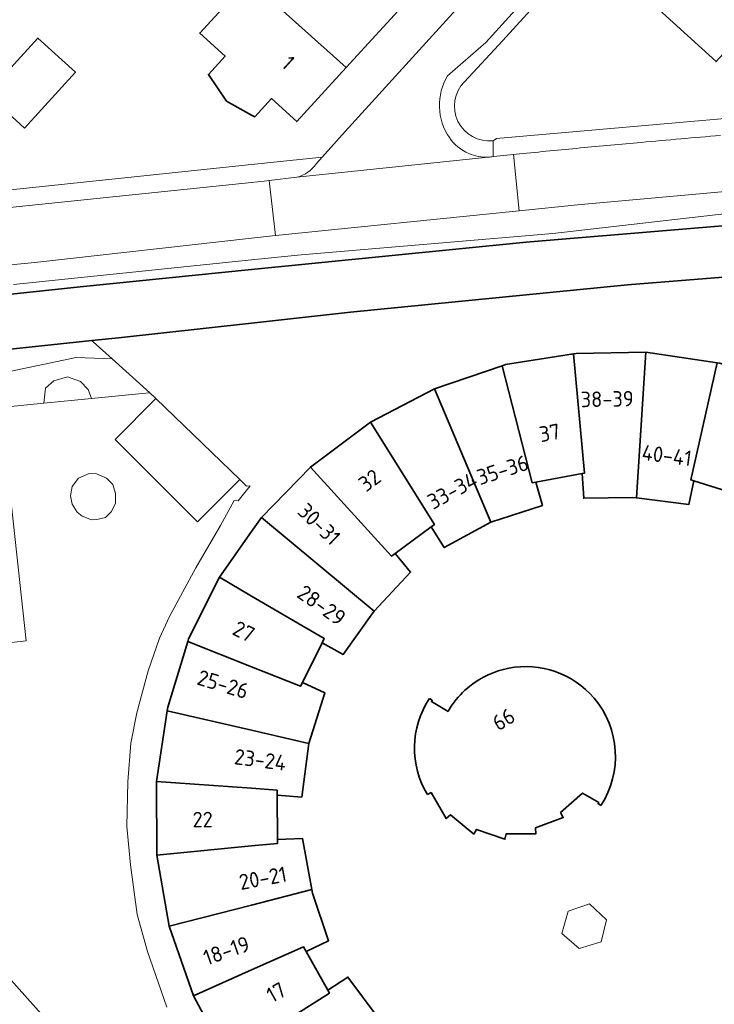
# Model space of a CAD drawing. Extents: x 150256 to 156914, y 461459 to 469481.
# Tile 507 of 656: x 154980 to 155040, y 467185 to 467271. Entities that reach past the tile are written whole.
import ezdxf
from ezdxf.enums import TextEntityAlignment as Align

# ---------------------------------------------------------------- set-up
doc = ezdxf.new("R2010")
doc.units = 0
doc.header["$LTSCALE"] = 0.75
for name, color, linetype, lineweight in [('B-RO-GK-BESCHOEIING-G', 251, 'GK-BESCHOEIING', 35), ('B-RO-GR-BEPLANTING_CULTUUR_BODEMBEDEKKER-GV', 251, 'CONTINUOUS', 18), ('B-RO-GR-BEPLANTING_CULTUUR_BOSPLANTSOEN-GV', 251, 'CONTINUOUS', 18), ('B-RO-GR-BEPLANTING_CULTUUR_HEESTERS-GV', 251, 'CONTINUOUS', 18), ('B-RO-OG-BEBOUWING-GV', 6, 'CONTINUOUS', 35), ('B-RO-OG-BEBOUWING-T18', 1, 'CONTINUOUS', 18), ('B-RO-OG-TERREIN_CULTUURSCHEIDING-GV', 251, 'CONTINUOUS', 18), ('B-RO-OG-TERREIN_ONBEGROEID-GV', 251, 'CONTINUOUS', 18), ('B-RO-OG-WATER_SLOOT-GV', 251, 'CONTINUOUS', 18), ('B-RO-VH-VERHARDING_BETONSTRAATSTEEN-GV', 251, 'CONTINUOUS', 18), ('B-RO-VH-VERHARDING_STRAATBAKSTEEN-GV', 251, 'CONTINUOUS', 18), ('B-RO-VH-VERHARDING_TEGEL-GV', 251, 'CONTINUOUS', 18)]:
    doc.layers.add(name, color=color, linetype=linetype, lineweight=lineweight)
doc.styles.add('NLCS-ISO-M200-T18', font='NLCS-ISO.ttf', dxfattribs={"height": 360})
doc.linetypes.add('GK-BESCHOEIING', pattern='A,30,-5,[1,NLCS.SHX,S=1,R=0,X=0,Y=0],-5', length=40)

msp = doc.modelspace()

# ---------------------------------------------------------------- linework, layer by layer
at = {"layer": 'B-RO-GK-BESCHOEIING-G'}
for points in [[(154897.714, 467236.881), (154899.447, 467237.142), (154912.607, 467239.453), (154932.789, 467242.609), (154954.015, 467244.466), (154985.118, 467247.763), (155000, 467249.255), (155023.859, 467251.648), (155049.274, 467253.754)], [(154897.714, 467236.881), (154899.447, 467237.142), (154912.607, 467239.453), (154932.789, 467242.609), (154954.015, 467244.466), (154985.118, 467247.763), (155000, 467249.255), (155023.859, 467251.648), (155049.274, 467253.754)], [(154986.114, 467243.09), (154988.452, 467243.336), (155000, 467244.611), (155008.585, 467245.558), (155032.653, 467247.939), (155048.218, 467249.18), (155060.634, 467250.072), (155061.921, 467250.075)], [(154986.114, 467243.09), (154988.452, 467243.336), (155000, 467244.611), (155008.585, 467245.558), (155032.653, 467247.939), (155048.218, 467249.18), (155060.634, 467250.072), (155061.921, 467250.075)], [(154976.552, 467242.084), (154986.114, 467243.09)], [(154976.552, 467242.084), (154986.114, 467243.09)]]:
    msp.add_lwpolyline(points, dxfattribs=at)
at = {"layer": 'B-RO-GR-BEPLANTING_CULTUUR_BODEMBEDEKKER-GV'}
for points in [[(155005.627, 467258.469), (155006.134, 467259.029), (155000, 467258.388), (154976.267, 467255.9), (154976.438, 467254.389), (155000, 467256.822), (155001.108, 467256.936), (155001.514, 467256.986)], [(155005.627, 467258.469), (155006.134, 467259.029), (155000, 467258.388), (154976.267, 467255.9), (154976.438, 467254.389), (155000, 467256.822), (155001.108, 467256.936), (155001.514, 467256.986)], [(155001.514, 467256.986), (155003.932, 467257.278), (155003.939, 467257.28)], [(155001.514, 467256.986), (155003.932, 467257.278), (155003.939, 467257.28)]]:
    msp.add_lwpolyline(points, dxfattribs=at)
msp.add_lwpolyline([(155003.939, 467257.28, 0.186645), (155005.627, 467258.469)], format="xyb", dxfattribs=at)
msp.add_lwpolyline([(155003.939, 467257.28, 0.186645), (155005.627, 467258.469)], format="xyb", dxfattribs=at)
at = {"layer": 'B-RO-GR-BEPLANTING_CULTUUR_BOSPLANTSOEN-GV'}
for points in [[(154991.162, 467238.554), (154987.879, 467241.504), (154984.751, 467241.613), (154977.851, 467240.175), (154977.867, 467239.412), (154977.212, 467238.354), (154975.699, 467237.03), (154978.221, 467237.279), (154981.938, 467237.645), (154982.097, 467238.964), (154982.821, 467239.584), (154984.005, 467239.929), (154985.143, 467239.527), (154985.798, 467238.838), (154986.103, 467238.055), (154990.493, 467238.488)], [(154991.162, 467238.554), (154987.879, 467241.504), (154984.751, 467241.613), (154977.851, 467240.175), (154977.867, 467239.412), (154977.212, 467238.354), (154975.699, 467237.03), (154978.221, 467237.279), (154981.938, 467237.645), (154982.097, 467238.964), (154982.821, 467239.584), (154984.005, 467239.929), (154985.143, 467239.527), (154985.798, 467238.838), (154986.103, 467238.055), (154990.493, 467238.488)], [(154981.938, 467237.645), (154986.103, 467238.055), (154985.798, 467238.838), (154985.143, 467239.527), (154984.005, 467239.929), (154982.821, 467239.584), (154982.097, 467238.964)], [(154981.938, 467237.645), (154986.103, 467238.055), (154985.798, 467238.838), (154985.143, 467239.527), (154984.005, 467239.929), (154982.821, 467239.584), (154982.097, 467238.964)]]:
    msp.add_lwpolyline(points, close=True, dxfattribs=at)
at = {"layer": 'B-RO-GR-BEPLANTING_CULTUUR_HEESTERS-GV'}
msp.add_lwpolyline([(155048.811, 467261.576), (155055.398, 467262.093), (155060.946, 467262.515), (155060.803, 467264.102), (155057.668, 467263.829), (155021.282, 467260.656), (155020.984, 467260.459), (155020.997, 467259.076), (155021.014, 467259.079), (155022.765, 467259.255), (155023.266, 467259.307)], dxfattribs=at)
msp.add_lwpolyline([(155048.811, 467261.576), (155055.398, 467262.093), (155060.946, 467262.515), (155060.803, 467264.102), (155057.668, 467263.829), (155021.282, 467260.656), (155020.984, 467260.459), (155020.997, 467259.076), (155021.014, 467259.079), (155022.765, 467259.255), (155023.266, 467259.307)], dxfattribs=at)
for points in [[(155028.553, 467259.825, -0.001892), (155033.842, 467260.315)], [(155028.553, 467259.825, -0.001892), (155033.842, 467260.315)], [(155033.842, 467260.315, -0.001582), (155040.742, 467260.914)], [(155033.842, 467260.315, -0.001582), (155040.742, 467260.914)], [(155023.266, 467259.307, -0.002266), (155028.553, 467259.825)], [(155023.266, 467259.307, -0.002266), (155028.553, 467259.825)]]:
    msp.add_lwpolyline(points, format="xyb", dxfattribs=at)
msp.add_lwpolyline([(154984.418, 467230.428), (154984.276, 467229.593), (154984.402, 467228.894), (154984.85, 467228.187), (154985.272, 467227.841), (154986.096, 467227.53), (154986.561, 467227.562), (154987.303, 467227.724), (154987.814, 467228.221), (154988.166, 467228.938), (154988.189, 467229.801), (154987.958, 467230.598), (154987.397, 467231.14), (154986.533, 467231.522), (154985.886, 467231.54), (154984.976, 467231.132)], close=True, dxfattribs=at)
msp.add_lwpolyline([(154984.418, 467230.428), (154984.276, 467229.593), (154984.402, 467228.894), (154984.85, 467228.187), (154985.272, 467227.841), (154986.096, 467227.53), (154986.561, 467227.562), (154987.303, 467227.724), (154987.814, 467228.221), (154988.166, 467228.938), (154988.189, 467229.801), (154987.958, 467230.598), (154987.397, 467231.14), (154986.533, 467231.522), (154985.886, 467231.54), (154984.976, 467231.132)], close=True, dxfattribs=at)
at = {"layer": 'B-RO-OG-BEBOUWING-GV'}
for points in [[(155038.175, 467281.843), (155034.022, 467277.289), (155036.216, 467275.284), (155034.134, 467273.011), (155040.352, 467267.331), (155046.539, 467274.114)], [(155038.175, 467281.843), (155034.022, 467277.289), (155036.216, 467275.284), (155034.134, 467273.011), (155040.352, 467267.331), (155046.539, 467274.114)], [(155014.32, 467273.512), (155005.915, 467281.216), (155000, 467274.733), (154999.732, 467274.439), (155000, 467274.199), (155008.221, 467266.827)], [(155014.32, 467273.512), (155005.915, 467281.216), (155000, 467274.733), (154999.732, 467274.439), (155000, 467274.199), (155008.221, 467266.827)], [(154999.732, 467274.439), (154995.499, 467269.8), (154997.703, 467267.807), (154996.255, 467266.213), (154997.821, 467263.9), (155000, 467262.683), (155000.278, 467262.528), (155001.728, 467264.122), (155003.925, 467262.118), (155008.221, 467266.827), (155000, 467274.199)], [(154999.732, 467274.439), (154995.499, 467269.8), (154997.703, 467267.807), (154996.255, 467266.213), (154997.821, 467263.9), (155000, 467262.683), (155000.278, 467262.528), (155001.728, 467264.122), (155003.925, 467262.118), (155008.221, 467266.827), (155000, 467274.199)], [(154980.258, 467261.535), (154984.698, 467266.41), (154981.431, 467269.379), (154977.001, 467264.515)], [(154980.258, 467261.535), (154984.698, 467266.41), (154981.431, 467269.379), (154977.001, 467264.515)], [(155028.71, 467231.533), (155028.938, 467231.575), (155027.973, 467241.935), (155022.067, 467241.005), (155021.785, 467240.908), (155024.381, 467230.737), (155024.704, 467230.796)], [(155028.71, 467231.533), (155028.938, 467231.575), (155027.973, 467241.935), (155022.067, 467241.005), (155021.785, 467240.908), (155024.381, 467230.737), (155024.704, 467230.796)], [(155027.973, 467241.935), (155028.938, 467231.575), (155028.71, 467231.533), (155028.865, 467229.392), (155033.098, 467229.471), (155033.432, 467229.428), (155034.259, 467242.072), (155028.192, 467241.969)], [(155027.973, 467241.935), (155028.938, 467231.575), (155028.71, 467231.533), (155028.865, 467229.392), (155033.098, 467229.471), (155033.432, 467229.428), (155034.259, 467242.072), (155028.192, 467241.969)], [(155040.456, 467241.169), (155034.259, 467242.072), (155033.432, 467229.428), (155037.983, 467228.838), (155038.421, 467230.912), (155038.167, 467230.992)], [(155040.456, 467241.169), (155034.259, 467242.072), (155033.432, 467229.428), (155037.983, 467228.838), (155038.421, 467230.912), (155038.167, 467230.992)], [(155021.785, 467240.908), (155015.899, 467238.892), (155020.793, 467227.329), (155025.265, 467228.768), (155024.704, 467230.796), (155024.381, 467230.737)], [(155021.785, 467240.908), (155015.899, 467238.892), (155020.793, 467227.329), (155025.265, 467228.768), (155024.704, 467230.796), (155024.381, 467230.737)], [(155042.292, 467229.685), (155042.586, 467229.592), (155046.457, 467239.33), (155040.694, 467241.134), (155040.456, 467241.169), (155038.167, 467230.992), (155038.421, 467230.912)], [(155042.292, 467229.685), (155042.586, 467229.592), (155046.457, 467239.33), (155040.694, 467241.134), (155040.456, 467241.169), (155038.167, 467230.992), (155038.421, 467230.912)], [(155010.345, 467236.019), (155015.888, 467227.105), (155015.607, 467226.898), (155016.743, 467225.112), (155020.793, 467227.329), (155015.899, 467238.892)], [(155010.345, 467236.019), (155015.888, 467227.105), (155015.607, 467226.898), (155016.743, 467225.112), (155020.793, 467227.329), (155015.899, 467238.892)], [(155015.607, 467226.898), (155015.888, 467227.105), (155010.345, 467236.019), (155005.112, 467232.108), (155012.161, 467224.364), (155012.468, 467224.59)], [(155015.607, 467226.898), (155015.888, 467227.105), (155010.345, 467236.019), (155005.112, 467232.108), (155012.161, 467224.364), (155012.468, 467224.59)], [(155010.659, 467219.591), (155013.81, 467222.96), (155012.468, 467224.59), (155012.161, 467224.364), (155005.112, 467232.108), (155000.849, 467227.715)], [(155010.659, 467219.591), (155013.81, 467222.96), (155012.468, 467224.59), (155012.161, 467224.364), (155005.112, 467232.108), (155000.849, 467227.715)], [(155010.659, 467219.591), (155000.849, 467227.715), (155000, 467226.51), (154997.2, 467222.538), (155000, 467220.898), (155006.318, 467217.2), (155006.139, 467216.843), (155007.964, 467215.829), (155010.529, 467219.452)], [(155010.659, 467219.591), (155000.849, 467227.715), (155000, 467226.51), (154997.2, 467222.538), (155000, 467220.898), (155006.318, 467217.2), (155006.139, 467216.843), (155007.964, 467215.829), (155010.529, 467219.452)], [(154997.2, 467222.538), (154994.529, 467217.168), (154994.462, 467216.949), (155000, 467214.747), (155004.241, 467213.061), (155004.41, 467213.398), (155006.139, 467216.843), (155006.318, 467217.2), (155000, 467220.898)], [(154997.2, 467222.538), (154994.529, 467217.168), (154994.462, 467216.949), (155000, 467214.747), (155004.241, 467213.061), (155004.41, 467213.398), (155006.139, 467216.843), (155006.318, 467217.2), (155000, 467220.898)], [(154992.681, 467210.928), (155000, 467209.241), (155004.978, 467208.094), (155006.36, 467212.504), (155004.41, 467213.398), (155004.241, 467213.061), (155000, 467214.747), (154994.462, 467216.949), (154992.73, 467211.248)], [(154991.731, 467204.779), (155000, 467204.202), (155002.223, 467204.048), (155002.226, 467203.593), (155004.363, 467203.437), (155004.978, 467208.094), (155000, 467209.241), (154992.681, 467210.928)], [(155002.226, 467203.593), (155002.223, 467204.048), (155000, 467204.202), (154991.731, 467204.779), (154991.765, 467198.402), (155000, 467199.197), (155002.254, 467199.415), (155002.252, 467199.744)], [(154992.847, 467192.213), (155000, 467194.055), (155005.235, 467195.404), (155004.411, 467199.84), (155002.252, 467199.744), (155002.254, 467199.415), (155000, 467199.197), (154991.765, 467198.402)], [(155005.235, 467195.404), (155000, 467194.055), (154992.847, 467192.213), (154994.952, 467186.165), (155000, 467188.424), (155004.5, 467190.438), (155004.735, 467190.017), (155006.692, 467190.959), (155005.292, 467195.095)], [(155004.735, 467190.017), (155004.5, 467190.438), (155000, 467188.424), (154994.952, 467186.165), (154997.839, 467180.745), (155000, 467182.112), (155006.761, 467186.39), (155006.614, 467186.654)], [(155001.695, 467175.608), (155011.17, 467184.033), (155008.37, 467187.798), (155006.614, 467186.654), (155006.761, 467186.39), (155000, 467182.112), (154997.839, 467180.745), (154997.931, 467180.573), (155000, 467177.844)]]:
    msp.add_lwpolyline(points, close=True, dxfattribs=at)
for points in [[(155022.339, 467214.63, 0.121332), (155018.961, 467213.078)], [(155029.744, 467212.049, 0.268591), (155022.339, 467214.63)], [(155018.961, 467213.078, 0.071942), (155017.436, 467211.461)], [(155015.445, 467211.988, 0.290458), (155015.28, 467203.646)], [(155017.436, 467211.461, 0.024222), (155017.066, 467210.882)], [(155030.354, 467202.714, 0.330429), (155029.768, 467212.023)]]:
    msp.add_lwpolyline(points, format="xyb", dxfattribs=at)
for points in [[(155017.066, 467210.882), (155015.62, 467211.741), (155015.691, 467211.841), (155015.445, 467211.988)], [(155029.768, 467212.023), (155029.744, 467212.049)], [(155015.28, 467203.646), (155015.591, 467203.83), (155016.909, 467201.566), (155017.274, 467201.886), (155019.306, 467200.217), (155019.55, 467200.627), (155022.015, 467199.766), (155022.121, 467200.244), (155024.71, 467200.254), (155024.662, 467200.761), (155027.076, 467201.649), (155026.853, 467202.094), (155028.757, 467203.763), (155030.159, 467202.95), (155030.102, 467202.876), (155030.354, 467202.714)]]:
    msp.add_lwpolyline(points, dxfattribs=at)
at = {"layer": 'B-RO-OG-TERREIN_CULTUURSCHEIDING-GV'}
for points in [[(155100.145, 467258.257), (155098.961, 467258.325), (155083.216, 467258.848), (155081.733, 467258.813), (155075.051, 467258.654), (155063.658, 467257.902), (155043.072, 467256.219), (155028.32, 467254.885), (155023.254, 467254.37), (155002.069, 467252.214), (155000, 467252.004), (154981.436, 467249.898), (154951.793, 467246.994), (154927.985, 467244.486), (154927.892, 467244.477), (154911.985, 467242.881), (154910.308, 467242.182), (154902.416, 467241.45), (154897.744, 467241.231)], [(155100.145, 467258.257), (155098.961, 467258.325), (155083.216, 467258.848), (155081.733, 467258.813), (155075.051, 467258.654), (155063.658, 467257.902), (155043.072, 467256.219), (155028.32, 467254.885), (155023.254, 467254.37), (155002.069, 467252.214), (155000, 467252.004), (154981.436, 467249.898), (154951.793, 467246.994), (154927.985, 467244.486), (154927.892, 467244.477), (154911.985, 467242.881), (154910.308, 467242.182), (154902.416, 467241.45), (154897.744, 467241.231)], [(154979.323, 467247.965), (155000, 467250.094), (155004.307, 467250.537), (155026.168, 467252.402), (155047.097, 467254.794)], [(154979.323, 467247.965), (155000, 467250.094), (155004.307, 467250.537), (155026.168, 467252.402), (155047.097, 467254.794)]]:
    msp.add_lwpolyline(points, dxfattribs=at)
at = {"layer": 'B-RO-OG-TERREIN_ONBEGROEID-GV'}
msp.add_lwpolyline([(155029.356, 467194.146), (155027.495, 467193.526), (155026.955, 467191.579), (155028.447, 467190.279), (155030.368, 467190.855), (155030.849, 467192.767)], close=True, dxfattribs=at)
at = {"layer": 'B-RO-OG-WATER_SLOOT-GV'}
for points in [[(155047.097, 467254.794), (155026.168, 467252.402), (155004.307, 467250.537), (155000, 467250.094), (154979.323, 467247.965)], [(155047.097, 467254.794), (155026.168, 467252.402), (155004.307, 467250.537), (155000, 467250.094), (154979.323, 467247.965)], [(155049.274, 467253.754), (155023.859, 467251.648), (155000, 467249.255), (154985.118, 467247.763), (154954.015, 467244.466), (154932.789, 467242.609), (154912.607, 467239.453), (154899.447, 467237.142), (154897.714, 467236.881), (154900.145, 467234.104), (154914.916, 467235.701), (154937.943, 467238.11), (154965.714, 467240.944), (154972.789, 467241.688), (154976.552, 467242.084), (154986.114, 467243.09), (154988.452, 467243.336), (155000, 467244.611), (155008.585, 467245.558), (155032.653, 467247.939), (155048.218, 467249.18)], [(155049.274, 467253.754), (155023.859, 467251.648), (155000, 467249.255), (154985.118, 467247.763), (154954.015, 467244.466), (154932.789, 467242.609), (154912.607, 467239.453), (154899.447, 467237.142), (154897.714, 467236.881), (154900.145, 467234.104), (154914.916, 467235.701), (154937.943, 467238.11), (154965.714, 467240.944), (154972.789, 467241.688), (154976.552, 467242.084), (154986.114, 467243.09), (154988.452, 467243.336), (155000, 467244.611), (155008.585, 467245.558), (155032.653, 467247.939), (155048.218, 467249.18)], [(154954.015, 467244.466), (154985.118, 467247.763), (155000, 467249.255), (155023.859, 467251.648), (155049.274, 467253.754)], [(154954.015, 467244.466), (154985.118, 467247.763), (155000, 467249.255), (155023.859, 467251.648), (155049.274, 467253.754)]]:
    msp.add_lwpolyline(points, dxfattribs=at)
msp.add_lwpolyline([(154977.851, 467240.175), (154984.751, 467241.613), (154987.879, 467241.504), (154986.233, 467242.983), (154986.114, 467243.09), (154976.552, 467242.084), (154977.373, 467241.4), (154977.844, 467240.538)], close=True, dxfattribs=at)
msp.add_lwpolyline([(154977.851, 467240.175), (154984.751, 467241.613), (154987.879, 467241.504), (154986.233, 467242.983), (154986.114, 467243.09), (154976.552, 467242.084), (154977.373, 467241.4), (154977.844, 467240.538)], close=True, dxfattribs=at)
at = {"layer": 'B-RO-VH-VERHARDING_BETONSTRAATSTEEN-GV'}
for points in [[(155017.025, 467266.087), (155020.35, 467269.003), (155049.783, 467301.428), (155090.217, 467345.741), (155090.472, 467346.025), (155090.486, 467346.035)], [(155017.025, 467266.087), (155020.35, 467269.003), (155049.783, 467301.428), (155090.217, 467345.741), (155090.472, 467346.025), (155090.486, 467346.035)], [(155083.582, 467344.689), (155083.568, 467344.664), (155083.811, 467344.476), (155077.671, 467337.71), (155008.145, 467261.255), (155006.134, 467259.029), (155005.627, 467258.469)], [(155083.582, 467344.689), (155083.568, 467344.664), (155083.811, 467344.476), (155077.671, 467337.71), (155008.145, 467261.255), (155006.134, 467259.029), (155005.627, 467258.469)], [(155003.939, 467257.28), (155020.559, 467259.03)], [(155003.939, 467257.28), (155020.559, 467259.03)], [(154992.649, 467185.172), (154990.955, 467190.011), (154990.071, 467193.246), (154989.478, 467197.552), (154989.17, 467200.868), (154989.25, 467204.773), (154989.507, 467208.122), (154990.044, 467210.744), (154991.016, 467214.409), (154992.002, 467217.235), (154992.855, 467219.13), (154995.16, 467223.336), (154997.295, 467227.018), (154998.491, 467229.191), (154998.847, 467229.182), (154999.888, 467230.479), (154999.567, 467230.433), (154998.97, 467231.01), (154995.306, 467227.341), (154988.141, 467234.501), (154991.685, 467238.049), (154991.162, 467238.554), (154990.493, 467238.488), (154986.103, 467238.055), (154981.938, 467237.645), (154978.221, 467237.279), (154980.43, 467216.994), (154975.268, 467216.434)], [(154992.649, 467185.172), (154990.955, 467190.011), (154990.071, 467193.246), (154989.478, 467197.552), (154989.17, 467200.868), (154989.25, 467204.773), (154989.507, 467208.122), (154990.044, 467210.744), (154991.016, 467214.409), (154992.002, 467217.235), (154992.855, 467219.13), (154995.16, 467223.336), (154997.295, 467227.018), (154998.491, 467229.191), (154998.847, 467229.182), (154999.888, 467230.479), (154999.567, 467230.433), (154998.97, 467231.01), (154995.306, 467227.341), (154988.141, 467234.501), (154991.685, 467238.049), (154991.162, 467238.554), (154990.493, 467238.488), (154986.103, 467238.055), (154981.938, 467237.645), (154978.221, 467237.279), (154980.43, 467216.994), (154975.268, 467216.434)], [(154973.655, 467198.383), (154972.848, 467194.548), (154973.329, 467194.649), (154976.467, 467190.491), (154978.107, 467188.626), (154982.693, 467183.495), (154984.541, 467181.336), (154989.788, 467175.373), (154991.638, 467173.286), (154996.78, 467167.445), (154998.744, 467165.14), (155000, 467163.709), (155003.873, 467159.295), (155005.917, 467156.994), (155011.011, 467151.214), (155013.101, 467148.85), (155018.153, 467143.1), (155020.242, 467140.78), (155025.336, 467134.96), (155027.366, 467132.723)]]:
    msp.add_lwpolyline(points, dxfattribs=at)
for points in [[(155016.324, 467263.382, -0.143825), (155017.025, 467266.087)], [(155016.324, 467263.382, -0.143825), (155017.025, 467266.087)], [(155017.188, 467260.723, -0.14376), (155016.324, 467263.382)], [(155017.188, 467260.723, -0.14376), (155016.324, 467263.382)], [(155018.862, 467259.343, -0.144711), (155017.188, 467260.723)], [(155018.862, 467259.343, -0.144711), (155017.188, 467260.723)], [(155020.559, 467259.03, -0.114807), (155018.862, 467259.343)], [(155020.559, 467259.03, -0.114807), (155018.862, 467259.343)], [(155005.627, 467258.469, -0.186645), (155003.939, 467257.28)], [(155005.627, 467258.469, -0.186645), (155003.939, 467257.28)]]:
    msp.add_lwpolyline(points, format="xyb", dxfattribs=at)
for points in [[(154998.97, 467231.01), (154991.685, 467238.049), (154988.141, 467234.501), (154995.306, 467227.341)], [(154998.97, 467231.01), (154991.685, 467238.049), (154988.141, 467234.501), (154995.306, 467227.341)], [(154975.699, 467237.03), (154973.25, 467236.789), (154974.297, 467225.663), (154975.268, 467216.434), (154980.43, 467216.994), (154978.221, 467237.279)], [(154975.699, 467237.03), (154973.25, 467236.789), (154974.297, 467225.663), (154975.268, 467216.434), (154980.43, 467216.994), (154978.221, 467237.279)], [(154984.418, 467230.428), (154984.976, 467231.132), (154985.886, 467231.54), (154986.533, 467231.522), (154987.397, 467231.14), (154987.958, 467230.598), (154988.189, 467229.801), (154988.166, 467228.938), (154987.814, 467228.221), (154987.303, 467227.724), (154986.561, 467227.562), (154986.096, 467227.53), (154985.272, 467227.841), (154984.85, 467228.187), (154984.402, 467228.894), (154984.276, 467229.593)], [(154984.418, 467230.428), (154984.976, 467231.132), (154985.886, 467231.54), (154986.533, 467231.522), (154987.397, 467231.14), (154987.958, 467230.598), (154988.189, 467229.801), (154988.166, 467228.938), (154987.814, 467228.221), (154987.303, 467227.724), (154986.561, 467227.562), (154986.096, 467227.53), (154985.272, 467227.841), (154984.85, 467228.187), (154984.402, 467228.894), (154984.276, 467229.593)]]:
    msp.add_lwpolyline(points, close=True, dxfattribs=at)
at = {"layer": 'B-RO-VH-VERHARDING_STRAATBAKSTEEN-GV'}
for points in [[(155023.266, 467259.307), (155022.765, 467259.255), (155023.254, 467254.37), (155028.32, 467254.885), (155043.072, 467256.219), (155063.658, 467257.902), (155075.051, 467258.654), (155081.733, 467258.813), (155081.717, 467263.521), (155081.268, 467263.507)], [(155023.266, 467259.307), (155022.765, 467259.255), (155023.254, 467254.37), (155028.32, 467254.885), (155043.072, 467256.219), (155063.658, 467257.902), (155075.051, 467258.654), (155081.733, 467258.813), (155081.717, 467263.521), (155081.268, 467263.507)], [(155020.559, 467259.03), (155003.939, 467257.28), (155003.932, 467257.278), (155001.514, 467256.986), (155002.069, 467252.214), (155023.254, 467254.37)], [(155020.559, 467259.03), (155003.939, 467257.28), (155003.932, 467257.278), (155001.514, 467256.986), (155002.069, 467252.214), (155023.254, 467254.37)], [(155023.254, 467254.37), (155022.765, 467259.255), (155021.014, 467259.079), (155020.997, 467259.076)], [(155023.254, 467254.37), (155022.765, 467259.255), (155021.014, 467259.079), (155020.997, 467259.076)]]:
    msp.add_lwpolyline(points, dxfattribs=at)
for points in [[(155033.842, 467260.315, 0.001892), (155028.553, 467259.825)], [(155033.842, 467260.315, 0.001892), (155028.553, 467259.825)], [(155040.742, 467260.914, 0.001582), (155033.842, 467260.315)], [(155040.742, 467260.914, 0.001582), (155033.842, 467260.315)], [(155028.553, 467259.825, 0.002266), (155023.266, 467259.307)], [(155028.553, 467259.825, 0.002266), (155023.266, 467259.307)], [(155020.997, 467259.076, -0.027573), (155020.559, 467259.03)], [(155020.997, 467259.076, -0.027573), (155020.559, 467259.03)]]:
    msp.add_lwpolyline(points, format="xyb", dxfattribs=at)
msp.add_lwpolyline([(154937.914, 467250.311), (154927.452, 467249.159), (154927.674, 467247.197), (154927.985, 467244.486), (154951.793, 467246.994), (154981.436, 467249.898), (155000, 467252.004), (155002.069, 467252.214), (155001.514, 467256.986), (155001.108, 467256.936), (155000, 467256.822), (154976.438, 467254.389), (154968.457, 467253.523), (154938.699, 467250.398), (154937.928, 467250.313), (154937.921, 467250.312)], close=True, dxfattribs=at)
msp.add_lwpolyline([(154937.914, 467250.311), (154927.452, 467249.159), (154927.674, 467247.197), (154927.985, 467244.486), (154951.793, 467246.994), (154981.436, 467249.898), (155000, 467252.004), (155002.069, 467252.214), (155001.514, 467256.986), (155001.108, 467256.936), (155000, 467256.822), (154976.438, 467254.389), (154968.457, 467253.523), (154938.699, 467250.398), (154937.928, 467250.313), (154937.921, 467250.312)], close=True, dxfattribs=at)
at = {"layer": 'B-RO-VH-VERHARDING_TEGEL-GV'}
for points in [[(155018.492, 467265.572), (155021.817, 467269.159), (155090.972, 467345.052), (155090.959, 467345.066), (155090.217, 467345.741), (155049.783, 467301.428), (155020.35, 467269.003), (155017.025, 467266.087)], [(155018.492, 467265.572), (155021.817, 467269.159), (155090.972, 467345.052), (155090.959, 467345.066), (155090.217, 467345.741), (155049.783, 467301.428), (155020.35, 467269.003), (155017.025, 467266.087)], [(155020.997, 467259.076), (155020.984, 467260.459)], [(155020.997, 467259.076), (155020.984, 467260.459)]]:
    msp.add_lwpolyline(points, dxfattribs=at)
for points in [[(155017.025, 467266.087, 0.143825), (155016.324, 467263.382)], [(155017.025, 467266.087, 0.143825), (155016.324, 467263.382)], [(155020.984, 467260.459, -0.706794), (155018.492, 467265.572)], [(155020.984, 467260.459, -0.706794), (155018.492, 467265.572)], [(155016.324, 467263.382, 0.14376), (155017.188, 467260.723)], [(155016.324, 467263.382, 0.14376), (155017.188, 467260.723)], [(155017.188, 467260.723, 0.144711), (155018.862, 467259.343)], [(155017.188, 467260.723, 0.144711), (155018.862, 467259.343)], [(155018.862, 467259.343, 0.114807), (155020.559, 467259.03)], [(155018.862, 467259.343, 0.114807), (155020.559, 467259.03)], [(155020.559, 467259.03, 0.027573), (155020.997, 467259.076)], [(155020.559, 467259.03, 0.027573), (155020.997, 467259.076)]]:
    msp.add_lwpolyline(points, format="xyb", dxfattribs=at)

# ---------------------------------------------------------------- texts
at = {"layer": 'B-RO-OG-BEBOUWING-T18', "style": 'NLCS-ISO-M200-T18'}
for s, rotation, p in [('1', 317.6, (155003.188, 467267.245)), ('1', 317.6, (155003.188, 467267.245)), ('38-39', 1, (155030.896, 467238.014)), ('38-39', 1, (155030.896, 467238.014)), ('37', 10.4, (155025.902, 467235.084)), ('37', 10.4, (155025.902, 467235.084)), ('40-41', 352.6, (155036.078, 467233.118)), ('40-41', 352.6, (155036.078, 467233.118)), ('35-36', 17.8, (155021.809, 467231.858)), ('35-36', 17.8, (155021.809, 467231.858)), ('32', 36.8, (155010.252, 467230.956)), ('32', 36.8, (155010.252, 467230.956)), ('33-34', 28.7, (155017.44, 467230.054)), ('33-34', 28.7, (155017.44, 467230.054)), ('30-31', 315.9, (155005.877, 467227.153)), ('30-31', 315.9, (155005.877, 467227.153)), ('28-29', 324.7, (155006.09, 467220.104)), ('28-29', 324.7, (155006.09, 467220.104)), ('27', 333.6, (154999.322, 467217.822)), ('25-26', 343.1, (154997.513, 467213.231)), ('66', 31.6, (155021.896, 467210.187)), ('23-24', 352.5, (155000.756, 467206.675)), ('22', 0.3, (154995.749, 467201.48)), ('20-21', 10.5, (155000.982, 467196.395)), ('18-19', 19.2, (154997.82, 467190.094)), ('17', 29.2, (155002.135, 467186.47))]:
    msp.add_text(s, height=1.35, rotation=rotation, dxfattribs=at).set_placement(p, align=Align.MIDDLE)

doc.saveas('drawing.dxf')
